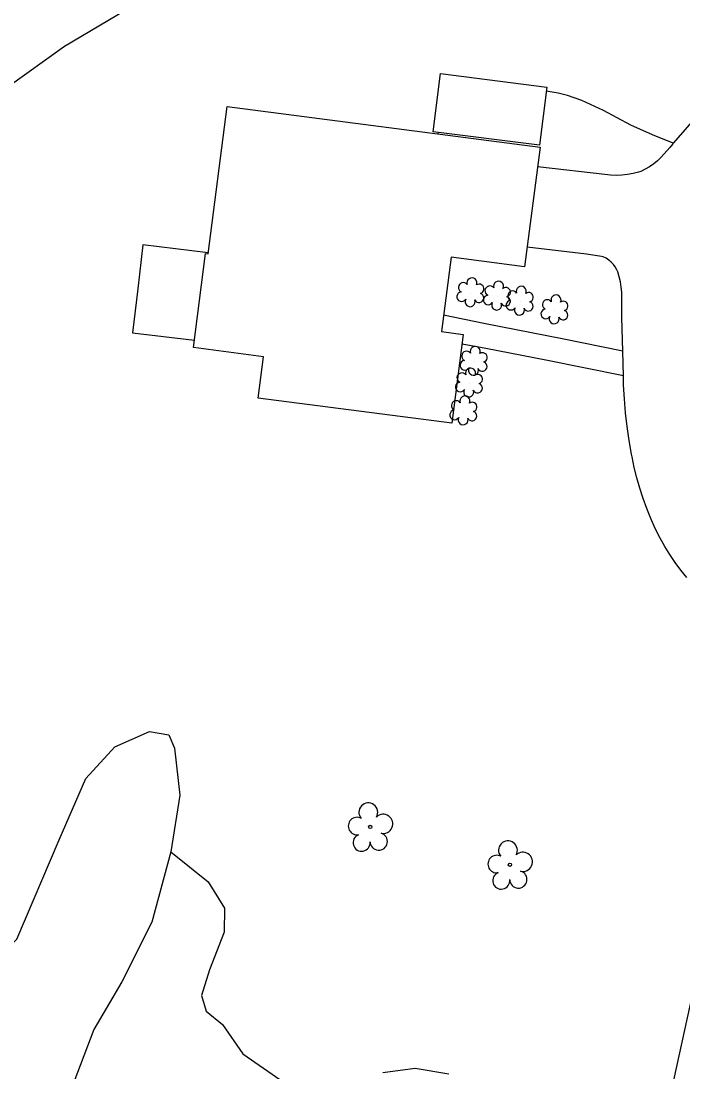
# Model space of a CAD drawing. Extents: x 1614427 to 1617186, y 896524 to 905462.
# Drawn here: x 1616311.7 to 1616442.5, y 900949.7 to 901157.1 of the extents above; entities that cross this region are included whole.
import ezdxf

# ---------------------------------------------------------------- set-up
doc = ezdxf.new("R2010")
doc.units = 0
for name, color, linetype in [('Exist Building', 7, 'Continuous'), ('Exist Building Metal Canopy', 7, 'Continuous'), ('Exist Other Culture Area Outline', 7, 'Continuous'), ('Exist Roads EOP Other', 7, 'Continuous'), ('Exist Roads Soil', 7, 'Continuous'), ('Exist Utilities Telephone UG FO SUE LOS D', 7, 'Continuous'), ('Exist Vegetation Hedge Row', 7, 'Continuous'), ('Exist Vegetation Shrub CELL', 7, 'Continuous'), ('Exist Vegetation Tree CELL', 7, 'Continuous'), ('Exist Vegetation Woods Line', 7, 'Continuous')]:
    doc.layers.add(name, color=color, linetype=linetype)

msp = doc.modelspace()

# ---------------------------------------------------------------- linework, layer by layer
at = {"layer": 'Exist Building'}
msp.add_lwpolyline([(1616396.84, 901077.74), (1616358.59, 901082.71), (1616359.65, 901090.88), (1616345.81, 901092.68), (1616348.22, 901111.22), (1616348.7, 901111.16), (1616352.48, 901140.3), (1616414.28, 901132.27), (1616411.21, 901108.63), (1616396.69, 901110.52), (1616394.79, 901095.84), (1616399.12, 901095.28)], close=True, dxfattribs=at)
at = {"layer": 'Exist Building Metal Canopy'}
msp.add_lwpolyline([(1616394.62, 901146.76), (1616415.59, 901144.12), (1616414.15, 901132.66), (1616393.18, 901135.29)], close=True, dxfattribs=at)
at = {"layer": 'Exist Other Culture Area Outline'}
for points in [[(1616348.72, 901111.35), (1616335.84, 901112.95), (1616334.83, 901104.27), (1616333.79, 901095.59), (1616345.99, 901094.11)], [(1616430.62, 901091.98), (1616418.63, 901094.43), (1616403.51, 901097.39), (1616395.21, 901099.09)], [(1616430.73, 901087.1), (1616415.4, 901090.19), (1616403.56, 901092.48), (1616398.87, 901093.33)]]:
    msp.add_lwpolyline(points, dxfattribs=at)
at = {"layer": 'Exist Roads EOP Other'}
for points in [[(1616445.76, 901138.99), (1616442.45, 901135.2)], [(1616442.45, 901135.2), (1616440.58, 901133.01), (1616440.51, 901132.93), (1616439.9, 901132.21), (1616438.22, 901130.25), (1616437.5, 901129.56), (1616436.73, 901128.94), (1616435.92, 901128.38), (1616435.06, 901127.89), (1616434.16, 901127.47), (1616433.75, 901127.31), (1616432.66, 901127.03), (1616431.57, 901126.83), (1616430.46, 901126.71), (1616429.34, 901126.67), (1616428.22, 901126.71), (1616427.68, 901126.76), (1616413.78, 901128.36)], [(1616443.29, 901047.25), (1616442.1, 901048.71), (1616440.97, 901050.23), (1616439.91, 901051.79), (1616438.92, 901053.4), (1616437.99, 901055.05), (1616437.99, 901055.06), (1616437.03, 901056.96), (1616436.15, 901058.9), (1616435.35, 901060.88), (1616434.62, 901062.88), (1616433.96, 901064.91), (1616433.38, 901066.96), (1616432.88, 901069.03), (1616432.45, 901071.12), (1616432.36, 901071.65), (1616431.88, 901074.36), (1616431.48, 901077.08), (1616431.17, 901079.81), (1616430.93, 901082.55), (1616430.77, 901085.23), (1616430.73, 901087.1), (1616430.62, 901091.98), (1616430.46, 901098.61), (1616430.42, 901102.58), (1616430.42, 901103.6), (1616430.33, 901104.62), (1616430.17, 901105.64), (1616429.93, 901106.64), (1616429.61, 901107.62), (1616429.44, 901108.04), (1616429.14, 901108.59), (1616428.77, 901109.1), (1616428.34, 901109.56), (1616427.86, 901109.96), (1616427.33, 901110.3), (1616426.76, 901110.57), (1616426.44, 901110.68), (1616423.46, 901111.11), (1616411.71, 901112.48)]]:
    msp.add_lwpolyline(points, dxfattribs=at)
at = {"layer": 'Exist Roads Soil'}
for points in [[(1616440.58, 901133.01), (1616436.48, 901134.71), (1616432.24, 901136.61), (1616426.81, 901139.47), (1616422.54, 901141.46), (1616419.7, 901142.46), (1616417.85, 901142.91), (1616415.49, 901143.31)], [(1616394.15, 901135.17), (1616394.11, 901134.89)]]:
    msp.add_lwpolyline(points, dxfattribs=at)
at = {"layer": 'Exist Utilities Telephone UG FO SUE LOS D'}
msp.add_lwpolyline([(1616266.21, 900145.33), (1616308.81, 900340.55), (1616349.93, 900531.55), (1616382.65, 900683.55), (1616415.98, 900835.43), (1616458.15, 901027.62), (1616484.99, 901167.15), (1616540.12, 901401.87)], dxfattribs=at)
at = {"layer": 'Exist Vegetation Hedge Row'}
for points in [[(1616341.37, 900993.14), (1616348.75, 900987.2), (1616351.92, 900981.98), (1616351.91, 900977.26), (1616349.01, 900969.83), (1616347.42, 900964.73), (1616348.32, 900961.64), (1616351.55, 900959.01), (1616355.54, 900953.21), (1616363.72, 900947.6)], [(1616383.19, 900949.57), (1616389.6, 900950.43), (1616396.27, 900949.3)]]:
    msp.add_lwpolyline(points, dxfattribs=at)
at = {"layer": 'Exist Vegetation Shrub CELL'}
for p, q in [((1616400.59, 901103.42), (1616400.59, 901103.42)), ((1616405.83, 901102.75), (1616405.83, 901102.75)), ((1616410.34, 901101.75), (1616410.34, 901101.75)), ((1616417.2, 901100.03), (1616417.2, 901100.03)), ((1616401.24, 901089.87), (1616401.24, 901089.87)), ((1616400.31, 901085.59), (1616400.31, 901085.59)), ((1616399.21, 901080.09), (1616399.21, 901080.09))]:
    msp.add_line(p, q, dxfattribs=at)
for centre, radius, start, end in [((1616399.11, 901104.54), 0.968, 35.8908, 245.4216), ((1616400.82, 901105.46), 0.99, 334.8391, 200.4717), ((1616406.06, 901104.79), 0.99, 334.8391, 200.4717), ((1616398.79, 901102.71), 0.955, 95.1099, 327.9534), ((1616402.23, 901102.49), 0.937, 204.9913, 73.4601), ((1616402.26, 901104.28), 0.929, 284.4567, 126.0861), ((1616404.35, 901103.88), 0.968, 35.8908, 245.4216), ((1616407.5, 901103.62), 0.929, 284.4567, 126.0861), ((1616408.85, 901102.88), 0.968, 35.8908, 245.4216), ((1616410.57, 901103.79), 0.99, 334.8391, 200.4717), ((1616412.01, 901102.62), 0.929, 284.4567, 126.0861), ((1616400.46, 901101.73), 0.984, 151.2797, 21.387), ((1616404.03, 901102.05), 0.955, 95.1099, 327.9534), ((1616405.7, 901101.07), 0.984, 151.2797, 21.387), ((1616407.47, 901101.82), 0.937, 204.9913, 73.4601), ((1616408.54, 901101.05), 0.955, 95.1099, 327.9534), ((1616411.97, 901100.82), 0.937, 204.9913, 73.4601), ((1616415.71, 901101.16), 0.968, 35.8908, 245.4216), ((1616417.43, 901102.07), 0.99, 334.8391, 200.4717), ((1616418.87, 901100.9), 0.929, 284.4567, 126.0861), ((1616410.21, 901100.07), 0.984, 151.2797, 21.387), ((1616415.4, 901099.33), 0.955, 95.1099, 327.9534), ((1616418.83, 901099.1), 0.937, 204.9913, 73.4601), ((1616417.07, 901098.35), 0.984, 151.2797, 21.387), ((1616401.47, 901091.91), 0.99, 334.8391, 200.4717), ((1616399.76, 901091), 0.968, 35.8908, 245.4216), ((1616402.91, 901090.74), 0.929, 284.4567, 126.0861), ((1616399.44, 901089.16), 0.955, 95.1099, 327.9534), ((1616401.11, 901088.19), 0.984, 151.2797, 21.387), ((1616402.88, 901088.94), 0.937, 204.9913, 73.4601), ((1616398.83, 901086.71), 0.968, 35.8908, 245.4216), ((1616400.54, 901087.63), 0.99, 334.8391, 200.4717), ((1616401.98, 901086.46), 0.929, 284.4567, 126.0861), ((1616398.51, 901084.88), 0.955, 95.1099, 327.9534), ((1616401.95, 901084.66), 0.937, 204.9913, 73.4601), ((1616399.44, 901082.13), 0.99, 334.8391, 200.4717), ((1616400.18, 901083.9), 0.984, 151.2797, 21.387), ((1616397.72, 901081.22), 0.968, 35.8908, 245.4216), ((1616400.88, 901080.96), 0.929, 284.4567, 126.0861), ((1616397.41, 901079.39), 0.955, 95.1099, 327.9534), ((1616399.08, 901078.41), 0.984, 151.2797, 21.387), ((1616400.84, 901079.16), 0.937, 204.9913, 73.4601)]:
    msp.add_arc(centre, radius, start, end, dxfattribs=at)
at = {"layer": 'Exist Vegetation Tree CELL'}
for p, q in [((1616380.74, 900998.04), (1616380.74, 900998.04)), ((1616408.32, 900990.56), (1616408.32, 900990.56))]:
    msp.add_line(p, q, dxfattribs=at)
for centre in [(1616380.74, 900998.04), (1616408.32, 900990.56)]:
    msp.add_circle(centre, 0.326, dxfattribs=at)
for centre, radius, start, end in [((1616380.35, 901000.92), 1.86, 330.1651, 219.7134), ((1616378.13, 900998.2), 1.73, 62.6636, 279.3457), ((1616383.29, 900998.63), 1.9, 257.1011, 134.1999), ((1616379.03, 900994.92), 1.69, 111.5671, 6.231), ((1616382.41, 900995.15), 1.7, 181.2822, 74.56), ((1616407.93, 900993.43), 1.86, 330.1651, 219.7134), ((1616405.71, 900990.71), 1.73, 62.6636, 279.3457), ((1616410.87, 900991.15), 1.9, 257.1011, 134.1999), ((1616409.99, 900987.66), 1.7, 181.2822, 74.56), ((1616406.61, 900987.44), 1.69, 111.5671, 6.231)]:
    msp.add_arc(centre, radius, start, end, dxfattribs=at)
at = {"layer": 'Exist Vegetation Woods Line'}
for points in [[(1616247.81, 901142.31), (1616245.31, 901157.28), (1616242.53, 901169.98), (1616241.6, 901183.11), (1616236.73, 901194.27), (1616233.8, 901204.31), (1616233.81, 901212.27), (1616236.73, 901218.88), (1616241.22, 901222.24), (1616269.76, 901222.04), (1616317.07, 901221.97), (1616350.48, 901216.77), (1616404.41, 901201.78), (1616411.14, 901194.75), (1616412.67, 901183.9), (1616411.12, 901177.78), (1616404.34, 901171.48), (1616396.18, 901169.07), (1616361.18, 901167.41), (1616339.54, 901163.57), (1616320.37, 901152.12), (1616308.92, 901143.99)], [(1616272.97, 900946.24), (1616280.08, 900951.13), (1616289.99, 900957.5), (1616298.19, 900963.91), (1616310.9, 900975.9), (1616319.26, 900995.52), (1616324.56, 901007.61), (1616330.28, 901013.87), (1616337.14, 901016.9), (1616340.93, 901016.24), (1616342.1, 901013.57), (1616343.11, 901004.29), (1616341.37, 900993.14), (1616337.61, 900979.23), (1616331.64, 900967.44), (1616326.12, 900958.01), (1616322.19, 900947.66)]]:
    msp.add_lwpolyline(points, dxfattribs=at)

doc.saveas('drawing.dxf')
